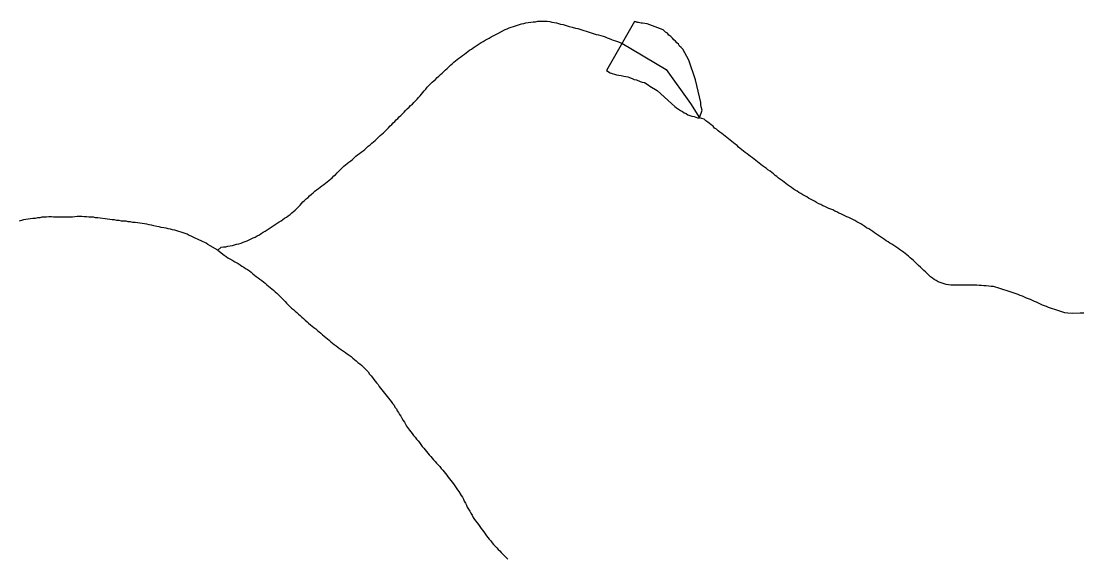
# Model space of a CAD drawing. Extents: x 652.3 to 678, y 7316.9 to 7344.9.
# Drawn here: x 672.797 to 675.316, y 7328.369 to 7329.639 of the extents above; entities that cross this region are included whole.
import ezdxf

# ---------------------------------------------------------------- set-up
doc = ezdxf.new("R2010")
doc.units = 0
doc.header["$LTSCALE"] = 0.032
for name, color, linetype, lineweight in [('2', 7, 'Continuous', 25), ('55', 7, 'Continuous', 25), ('7', 7, 'Continuous', 25)]:
    doc.layers.add(name, color=color, linetype=linetype, lineweight=lineweight)

msp = doc.modelspace()

# ---------------------------------------------------------------- linework, layer by layer
at = {"layer": '2'}
for p, q in [((674.2507, 7329.6377), (674.1842, 7329.5221)), ((674.1842, 7329.5221), (674.1935, 7329.5159))]:
    msp.add_line(p, q, dxfattribs=at)
for points in [[(674.3049, 7329.4746), (674.3383, 7329.4435), (674.3462, 7329.4364), (674.3502, 7329.4332), (674.355, 7329.43), (674.3598, 7329.4268), (674.3645, 7329.4244), (674.3685, 7329.4212), (674.3733, 7329.4197), (674.3773, 7329.4165), (674.3821, 7329.4149), (674.3868, 7329.4133), (674.3924, 7329.4125), (674.4004, 7329.4093), (674.4051, 7329.4093), (674.4115, 7329.4276), (674.4091, 7329.4356), (674.4083, 7329.4411), (674.4083, 7329.4459), (674.3956, 7329.5), (674.3956, 7329.5), (674.3797, 7329.5462), (674.3797, 7329.5462), (674.3653, 7329.5724), (674.3614, 7329.5764), (674.3574, 7329.5796), (674.355, 7329.5844), (674.351, 7329.5875), (674.3478, 7329.5915), (674.3439, 7329.5947), (674.3407, 7329.5987), (674.3367, 7329.6027), (674.3319, 7329.6058), (674.3287, 7329.6106), (674.324, 7329.613), (674.3192, 7329.6178), (674.281, 7329.6321), (674.2699, 7329.6337), (674.2667, 7329.6337), (674.2603, 7329.6353), (674.2603, 7329.6353), (674.2588, 7329.6357), (674.2572, 7329.6361), (674.2557, 7329.6364), (674.2541, 7329.6368), (674.2526, 7329.6372), (674.251, 7329.6376), (674.2507, 7329.6377)], [(674.1935, 7329.5159), (674.2078, 7329.5112), (674.2189, 7329.5096), (674.2253, 7329.508), (674.2348, 7329.5064), (674.2452, 7329.5024), (674.25, 7329.5008), (674.2555, 7329.5), (674.2643, 7329.496), (674.2691, 7329.4944), (674.2746, 7329.4937), (674.2834, 7329.4881), (674.2874, 7329.4849), (674.3049, 7329.4746)]]:
    msp.add_lwpolyline(points, dxfattribs=at)
at = {"layer": '55'}
msp.add_lwpolyline([(674.2204, 7329.5864), (674.3256, 7329.5242), (674.384, 7329.4433), (674.4051, 7329.4093)], dxfattribs=at)
at = {"layer": '7'}
for points in [[(673.6675, 7329.3862), (673.6715, 7329.3902), (673.6755, 7329.3934), (673.6787, 7329.3974), (673.6826, 7329.4006), (673.6858, 7329.4045), (673.6898, 7329.4077), (673.693, 7329.4117), (673.697, 7329.4149), (673.7049, 7329.4228), (673.7081, 7329.4268), (673.7121, 7329.4308), (673.7161, 7329.4348), (673.72, 7329.4387), (673.724, 7329.4419), (673.7272, 7329.4459), (673.7312, 7329.4499), (673.7352, 7329.4539), (673.7383, 7329.4578), (673.7423, 7329.4618), (673.7519, 7329.4738), (673.7558, 7329.4777), (673.759, 7329.4825), (673.771, 7329.4944), (673.7749, 7329.4976), (673.7789, 7329.5008), (673.7829, 7329.5048), (673.7869, 7329.508), (673.7909, 7329.512), (673.7948, 7329.5151), (673.8028, 7329.5231), (673.8068, 7329.5263), (673.8107, 7329.5303), (673.8147, 7329.5342), (673.8187, 7329.5374), (673.8227, 7329.5414), (673.8267, 7329.5446), (673.8306, 7329.5478), (673.8346, 7329.5509), (673.8386, 7329.5541), (673.8426, 7329.5573), (673.8473, 7329.5605), (673.8513, 7329.5637), (673.8553, 7329.5669), (673.8593, 7329.57), (673.8641, 7329.5724), (673.868, 7329.5756), (673.8728, 7329.5788), (673.8776, 7329.582), (673.8824, 7329.5852), (673.8871, 7329.5883), (673.8919, 7329.5907), (673.8967, 7329.5939), (673.9015, 7329.5963), (673.9062, 7329.5987), (673.911, 7329.6019), (673.9206, 7329.6066), (673.9253, 7329.609), (673.9444, 7329.6186), (673.9492, 7329.6202), (673.954, 7329.6226), (673.9587, 7329.6241), (673.9635, 7329.6257), (673.9778, 7329.6305), (673.9826, 7329.6321), (673.9882, 7329.6329), (673.993, 7329.6345), (673.9985, 7329.6353), (674.0049, 7329.6361), (674.0105, 7329.6369), (674.016, 7329.6369), (674.0216, 7329.6385), (674.0439, 7329.6385), (674.0502, 7329.6377), (674.055, 7329.6361), (674.0662, 7329.6345), (674.0757, 7329.6313), (674.0813, 7329.6305), (674.0956, 7329.6257), (674.1028, 7329.6241), (674.1107, 7329.6218), (674.1163, 7329.621), (674.1211, 7329.6194), (674.1258, 7329.6178), (674.1306, 7329.6162), (674.1362, 7329.6154), (674.1505, 7329.6106), (674.1553, 7329.609), (674.1601, 7329.6074), (674.1656, 7329.6066), (674.1712, 7329.605), (674.1768, 7329.6035), (674.1815, 7329.6019), (674.1863, 7329.5995), (674.1911, 7329.5979), (674.1959, 7329.5955), (674.2006, 7329.5939), (674.2054, 7329.5923), (674.2102, 7329.5907), (674.2204, 7329.5864)], [(673.2625, 7329.0958), (673.2705, 7329.103), (673.276, 7329.1038), (673.2816, 7329.1038), (673.2864, 7329.1054), (673.292, 7329.1062), (673.2975, 7329.1069), (673.3023, 7329.1085), (673.3071, 7329.1101), (673.3126, 7329.1109), (673.3182, 7329.1125), (673.323, 7329.1149), (673.3278, 7329.1165), (673.3325, 7329.1181), (673.3421, 7329.1229), (673.3469, 7329.1252), (673.3516, 7329.1268), (673.3564, 7329.13), (673.3612, 7329.1324), (673.3652, 7329.1356), (673.3699, 7329.1388), (673.3747, 7329.1412), (673.3795, 7329.1443), (673.3843, 7329.1475), (673.389, 7329.1507), (673.3938, 7329.1539), (673.3986, 7329.1563), (673.4034, 7329.1595), (673.4081, 7329.1626), (673.4129, 7329.165), (673.4169, 7329.1682), (673.4209, 7329.1714), (673.4256, 7329.1738), (673.4296, 7329.177), (673.4344, 7329.1802), (673.4384, 7329.1841), (673.4423, 7329.1873), (673.4463, 7329.1905), (673.4583, 7329.2024), (673.4646, 7329.2104), (673.4686, 7329.2136), (673.4726, 7329.2175), (673.4766, 7329.2207), (673.4805, 7329.2247), (673.4845, 7329.2287), (673.4885, 7329.2319), (673.4925, 7329.2358), (673.4965, 7329.239), (673.5012, 7329.2422), (673.5052, 7329.2454), (673.5092, 7329.2486), (673.514, 7329.2518), (673.5179, 7329.2549), (673.5219, 7329.2581), (673.5259, 7329.2613), (673.5299, 7329.2645), (673.5338, 7329.2677), (673.5378, 7329.2717), (673.5418, 7329.2748), (673.5458, 7329.2788), (673.5498, 7329.2828), (673.5537, 7329.2868), (673.5577, 7329.2908), (673.5617, 7329.2947), (673.5657, 7329.2979), (673.5697, 7329.3011), (673.5736, 7329.3043), (673.5784, 7329.3075), (673.5824, 7329.3106), (673.5903, 7329.3186), (673.5943, 7329.3218), (673.5983, 7329.325), (673.6023, 7329.3281), (673.6071, 7329.3313), (673.611, 7329.3345), (673.619, 7329.3425), (673.6238, 7329.3457), (673.6277, 7329.3496), (673.6317, 7329.3528), (673.6357, 7329.356), (673.6476, 7329.3679), (673.6516, 7329.3711), (673.6556, 7329.3743), (673.6675, 7329.3862)], [(674.6597, 7329.2223), (674.655, 7329.2247), (674.6502, 7329.2271), (674.6454, 7329.2303), (674.6407, 7329.2327), (674.6367, 7329.2358), (674.6319, 7329.2382), (674.6271, 7329.2414), (674.6231, 7329.2446), (674.6184, 7329.2478), (674.6136, 7329.251), (674.6096, 7329.2541), (674.6056, 7329.2573), (674.6017, 7329.2605), (674.5969, 7329.2637), (674.5921, 7329.2669), (674.5881, 7329.2701), (674.5842, 7329.2732), (674.5802, 7329.2764), (674.5762, 7329.2796), (674.5722, 7329.2828), (674.5674, 7329.286), (674.5635, 7329.2892), (674.5595, 7329.2923), (674.5547, 7329.2955), (674.5507, 7329.2987), (674.5468, 7329.3019), (674.5428, 7329.3051), (674.5388, 7329.3083), (674.5348, 7329.3114), (674.5308, 7329.3146), (674.5261, 7329.3178), (674.5221, 7329.321), (674.5181, 7329.3242), (674.5133, 7329.3274), (674.5094, 7329.3305), (674.5054, 7329.3337), (674.5014, 7329.3369), (674.4974, 7329.3401), (674.4942, 7329.3441), (674.4895, 7329.3472), (674.4855, 7329.3504), (674.4815, 7329.3536), (674.4775, 7329.3568), (674.4736, 7329.36), (674.4696, 7329.3632), (674.4656, 7329.3663), (674.4616, 7329.3695), (674.4576, 7329.3727), (674.4529, 7329.3759), (674.4489, 7329.3791), (674.4449, 7329.3823), (674.4409, 7329.3854), (674.437, 7329.3894), (674.433, 7329.3926), (674.429, 7329.3958), (674.425, 7329.399), (674.4202, 7329.4021), (674.4163, 7329.4061), (674.4051, 7329.4093)], [(675.3162, 7328.9466), (675.3154, 7328.9466), (675.3074, 7328.9462), (675.2907, 7328.9454), (675.2788, 7328.9462), (675.2716, 7328.947), (675.2669, 7328.9486), (675.2525, 7328.9534), (675.2478, 7328.955), (675.2422, 7328.9566), (675.2326, 7328.9597), (675.2279, 7328.9621), (675.2231, 7328.9637), (675.2183, 7328.9653), (675.2088, 7328.9701), (675.204, 7328.9725), (675.1992, 7328.9741), (675.1944, 7328.9765), (675.1897, 7328.9788), (675.1849, 7328.9804), (675.1801, 7328.982), (675.1706, 7328.9868), (675.1658, 7328.9884), (675.161, 7328.9908), (675.1515, 7328.994), (675.1467, 7328.9956), (675.1324, 7329.0003), (675.1268, 7329.0019), (675.1125, 7329.0067), (675.1069, 7329.0083), (675.1021, 7329.0099), (675.0966, 7329.0099), (675.091, 7329.0107), (675.0846, 7329.0115), (675.0791, 7329.0115), (675.0735, 7329.0123), (675.0679, 7329.0123), (675.0624, 7329.0131), (675.0011, 7329.0131), (674.99, 7329.0146), (674.9756, 7329.0194), (674.9709, 7329.021), (674.9661, 7329.0242), (674.9613, 7329.0266), (674.9573, 7329.0298), (674.9526, 7329.0329), (674.9446, 7329.0409), (674.9406, 7329.0441), (674.9366, 7329.0473), (674.9287, 7329.0552), (674.9247, 7329.0592), (674.9128, 7329.0711), (674.9088, 7329.0743), (674.9048, 7329.0775), (674.9008, 7329.0815), (674.8969, 7329.0847), (674.8929, 7329.0879), (674.8889, 7329.091), (674.8841, 7329.0942), (674.8794, 7329.0974), (674.8754, 7329.1006), (674.8706, 7329.1038), (674.8658, 7329.1069), (674.8611, 7329.1101), (674.8563, 7329.1125), (674.8523, 7329.1157), (674.8475, 7329.1181), (674.8436, 7329.1213), (674.8388, 7329.1245), (674.834, 7329.1276), (674.8292, 7329.1308), (674.8245, 7329.134), (674.8197, 7329.1372), (674.8157, 7329.1404), (674.8109, 7329.1435), (674.8062, 7329.1467), (674.8014, 7329.1491), (674.7974, 7329.1523), (674.7926, 7329.1547), (674.7879, 7329.1579), (674.7831, 7329.1603), (674.7783, 7329.1626), (674.7735, 7329.1658), (674.7592, 7329.173), (674.7544, 7329.1746), (674.7401, 7329.1817), (674.7353, 7329.1833), (674.7306, 7329.1865), (674.7258, 7329.1881), (674.721, 7329.1913), (674.7162, 7329.1929), (674.7115, 7329.1945), (674.7019, 7329.1992), (674.6971, 7329.2008), (674.6924, 7329.204), (674.6876, 7329.2056), (674.6828, 7329.2088), (674.678, 7329.212), (674.6733, 7329.2144), (674.6637, 7329.2191), (674.6597, 7329.2223)], [(673.2625, 7329.0958), (673.2442, 7329.1062), (673.2394, 7329.1093), (673.2347, 7329.1125), (673.2251, 7329.1173), (673.2164, 7329.1213), (673.2092, 7329.1245), (673.1997, 7329.1292), (673.1949, 7329.1308), (673.1901, 7329.134), (673.1853, 7329.1356), (673.1758, 7329.1388), (673.1702, 7329.1404), (673.1654, 7329.142), (673.1607, 7329.1435), (673.1551, 7329.1443), (673.1503, 7329.1459), (673.1448, 7329.1467), (673.14, 7329.1483), (673.1344, 7329.1491), (673.128, 7329.1499), (673.1233, 7329.1515), (673.1177, 7329.1523), (673.1113, 7329.1539), (673.1058, 7329.1547), (673.1002, 7329.1555), (673.0946, 7329.1571), (673.0835, 7329.1587), (673.0779, 7329.1595), (673.0668, 7329.1611), (673.0612, 7329.1618), (673.0556, 7329.1626), (673.0501, 7329.1626), (673.0453, 7329.1642), (673.0342, 7329.1642), (673.0286, 7329.1658), (673.023, 7329.1658), (673.0174, 7329.1674), (673.0119, 7329.1674), (673.0063, 7329.1682), (673.0007, 7329.169), (672.9952, 7329.1698), (672.984, 7329.1714), (672.9785, 7329.1722), (672.9729, 7329.1722), (672.9681, 7329.1738), (672.957, 7329.1738), (672.9514, 7329.1746), (672.9458, 7329.1746), (672.9403, 7329.1754), (672.9291, 7329.1754), (672.9236, 7329.1746), (672.918, 7329.1738), (672.8734, 7329.1738), (672.8679, 7329.1746), (672.8623, 7329.1746), (672.8567, 7329.1738), (672.8456, 7329.1738), (672.8408, 7329.1722), (672.8352, 7329.1722), (672.8297, 7329.1706), (672.8241, 7329.1706), (672.8185, 7329.1698), (672.813, 7329.169), (672.8074, 7329.1682), (672.8018, 7329.1674), (672.797, 7329.1658), (672.7915, 7329.1642)], [(673.2625, 7329.0958), (673.2776, 7329.0839), (673.2824, 7329.0807), (673.2864, 7329.0775), (673.2959, 7329.0727), (673.3031, 7329.068), (673.3111, 7329.064), (673.3158, 7329.0608), (673.3198, 7329.0576), (673.3246, 7329.0552), (673.3286, 7329.052), (673.3333, 7329.0497), (673.3381, 7329.0465), (673.3421, 7329.0433), (673.3461, 7329.0401), (673.35, 7329.0369), (673.354, 7329.0337), (673.358, 7329.0306), (673.362, 7329.0274), (673.3668, 7329.0242), (673.3707, 7329.021), (673.3747, 7329.0178), (673.3787, 7329.0139), (673.3827, 7329.0107), (673.3866, 7329.0075), (673.3906, 7329.0043), (673.3946, 7329.0011), (673.3986, 7328.9971), (673.4026, 7328.994), (673.4225, 7328.9741), (673.4256, 7328.9701), (673.4296, 7328.9661), (673.4376, 7328.9582), (673.4423, 7328.955), (673.4463, 7328.951), (673.4503, 7328.9478), (673.4543, 7328.9438), (673.4583, 7328.9406), (673.4622, 7328.9367), (673.4662, 7328.9335), (673.4702, 7328.9295), (673.4742, 7328.9263), (673.4781, 7328.9231), (673.4821, 7328.9192), (673.4861, 7328.916), (673.4901, 7328.9128), (673.4949, 7328.9096), (673.4988, 7328.9056), (673.5028, 7328.9025), (673.5068, 7328.8993), (673.5108, 7328.8953), (673.5148, 7328.8921), (673.5187, 7328.8889), (673.5227, 7328.8857), (673.5267, 7328.8826), (673.5307, 7328.8786), (673.5346, 7328.8754), (673.5386, 7328.8722), (673.5434, 7328.869), (673.5474, 7328.8659), (673.5514, 7328.8627), (673.5561, 7328.8595), (673.5609, 7328.8563), (673.5657, 7328.8531), (673.5697, 7328.8499), (673.5744, 7328.8468), (673.5792, 7328.8436), (673.5832, 7328.8396), (673.5872, 7328.8364), (673.5911, 7328.8332), (673.5951, 7328.8293), (673.5991, 7328.8261), (673.6031, 7328.8229), (673.611, 7328.8149), (673.615, 7328.811), (673.619, 7328.807), (673.6222, 7328.8022), (673.6261, 7328.7982)], [(673.6261, 7328.7982), (673.6293, 7328.7942), (673.6325, 7328.7895), (673.6357, 7328.7855), (673.6389, 7328.7815), (673.6429, 7328.7775), (673.6452, 7328.7728), (673.6675, 7328.7449), (673.6707, 7328.7409), (673.6739, 7328.737), (673.6771, 7328.7322), (673.6811, 7328.7282), (673.6826, 7328.7234), (673.6866, 7328.7194), (673.6882, 7328.7147), (673.6914, 7328.7107), (673.6938, 7328.7059), (673.697, 7328.7019), (673.6994, 7328.6972), (673.7025, 7328.6924), (673.7057, 7328.6884), (673.7081, 7328.6836), (673.7105, 7328.6789), (673.7169, 7328.6693), (673.7232, 7328.6614), (673.7264, 7328.6566), (673.7304, 7328.6526), (673.7336, 7328.6478), (673.7375, 7328.6439), (673.7407, 7328.6399), (673.7439, 7328.6351), (673.7471, 7328.6303), (673.7511, 7328.6264), (673.7638, 7328.6104), (673.7678, 7328.6065), (673.7741, 7328.5985), (673.7781, 7328.5945), (673.7813, 7328.5905), (673.7893, 7328.5826), (673.7924, 7328.5786), (673.7964, 7328.5746), (673.8028, 7328.5667), (673.806, 7328.5627), (673.8092, 7328.5579), (673.8123, 7328.5539), (673.8155, 7328.55), (673.8219, 7328.542), (673.8251, 7328.5372), (673.8283, 7328.5325), (673.8314, 7328.5277), (673.8346, 7328.5237), (673.8394, 7328.5142), (673.8426, 7328.5102), (673.845, 7328.5054), (673.8466, 7328.5006), (673.8497, 7328.4959), (673.8521, 7328.4911), (673.8537, 7328.4863), (673.8569, 7328.4815), (673.8601, 7328.4768), (673.8625, 7328.472), (673.8657, 7328.4672), (673.868, 7328.4624), (673.8712, 7328.4577), (673.8808, 7328.4457), (673.8871, 7328.4362), (673.8935, 7328.4282), (673.8999, 7328.4187), (673.9062, 7328.4107), (673.9102, 7328.4067), (673.9134, 7328.402), (673.9166, 7328.398), (673.9245, 7328.39), (673.9277, 7328.3861), (673.9317, 7328.3829), (673.9349, 7328.3789), (673.9508, 7328.363)]]:
    msp.add_lwpolyline(points, dxfattribs=at)

doc.saveas('drawing.dxf')
